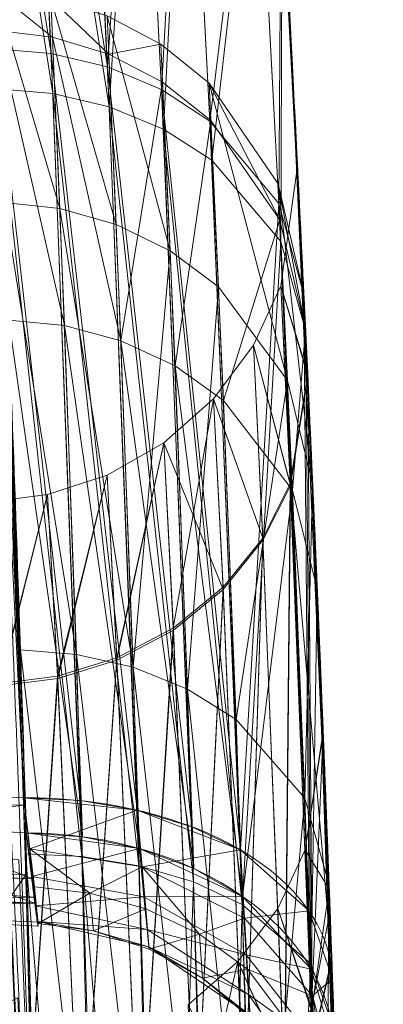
# Model space of a CAD drawing. Header units: millimetres. Extents: x -72 to 72, y -145 to 145.
# Tile 395 of 522: x 51.174 to 51.515, y 1.808 to 2.731. Entities that reach past the tile are written whole.
import ezdxf

# ---------------------------------------------------------------- set-up
doc = ezdxf.new("R2010")
doc.units = ezdxf.units.MM
doc.layers.add('1', color=7, linetype='CONTINUOUS')

msp = doc.modelspace()

# ---------------------------------------------------------------- linework, layer by layer
at = {"layer": '1', "color": 163, "linetype": 'Continuous', "lineweight": 13, "extrusion": (0, 0, -1)}
for centre, radius in [((0, 0, 144.00463), 61.01805), ((0, 0, 147), 60.91421), ((0, 0, 145), 60), ((0, 0, 146), 59.5), ((0, 0, 124.36979), 56.39529)]:
    msp.add_circle(centre, radius, dxfattribs=at)
at = {"layer": '1', "color": 163, "linetype": 'Continuous', "lineweight": 13}
for centre, radius in [((0, 0, -145), 60.44338), ((0, 0, -146.70711), 60.20711), ((0, 0, -146), 60)]:
    msp.add_circle(centre, radius, dxfattribs=at)
at = {"layer": '1', "color": 163, "linetype": 'Continuous', "lineweight": 13, "extrusion": (0.028455, -0.799301, 0.600257)}
msp.add_arc((51.2, -87.90377, -65.97193), 0.3, 360, 86.77502, dxfattribs=at)
at = {"layer": '1', "color": 163, "linetype": 'Continuous', "lineweight": 13, "extrusion": (0.024161, -0.704084, -0.709706)}
msp.add_arc((51.2, -76.79392, 77.36154), 0.3, 273.39583, 0, dxfattribs=at)
at = {"layer": '1', "color": 163, "linetype": 'Continuous', "lineweight": 13}
for points, knots in [([(56.00922, 7.43084, -40.1881), (56.48047, 3.87882, -40.18548), (56.60935, 0.33902, -40.18477), (56.21057, -6.71605, -40.18699), (55.67399, -10.26377, -40.18997), (53.94415, -17.17458, -40.19959), (52.76587, -20.50694, -40.20614), (49.79484, -26.93038, -40.22266), (47.97784, -30.0492, -40.23276), (43.84362, -35.81291, -40.25575), (41.52483, -38.47777, -40.26865), (36.38255, -43.37235, -40.29724), (33.54646, -45.60037, -40.31301), (27.59791, -49.42787, -40.34609), (24.45935, -51.05594, -40.36354), (18.00436, -53.66207, -40.39943), (14.72775, -54.64904, -40.41765), (11.44579, -55.32847, -40.4359)], [0, 0, 0, 0, 0.125756, 0.125756, 0.251512, 0.251512, 0.377268, 0.377268, 0.503024, 0.503024, 0.62878, 0.62878, 0.754536, 0.754536, 0.880292, 0.880292, 1, 1, 1, 1]), ([(55.79206, 7.39856, -43.18008), (55.79584, 7.37005, -43.18005), (55.81386, 7.23359, -43.17993), (55.84298, 7.00623, -43.17978), (55.87107, 6.77729, -43.17962), (55.89035, 6.6158, -43.17952), (55.90497, 6.49138, -43.17943), (55.96522, 5.96708, -43.17909), (56.10151, 4.62684, -43.17834), (56.21531, 2.92734, -43.1777), (56.27127, 1.24747, -43.17739), (56.28506, 0, -43.17731), (56.27138, -1.24747, -43.17739), (56.2155, -2.92735, -43.1777), (56.07312, -5.05173, -43.17849), (55.78084, -7.63296, -43.18013), (55.36252, -10.23835, -43.18246), (54.81387, -12.85931, -43.18553), (54.13089, -15.48664, -43.18934), (53.3108, -18.11042, -43.19392), (52.35217, -20.72058, -43.19927), (51.25411, -23.30652, -43.2054), (50.01645, -25.85722, -43.21232), (48.64006, -28.36137, -43.22), (47.12813, -30.80831, -43.22844), (45.4845, -33.18744, -43.23762), (43.71385, -35.4883, -43.24751), (41.82154, -37.70048, -43.25807), (39.81418, -39.81419, -43.26928), (37.78825, -41.73758, -43.28059), (36.31773, -43.00407, -43.2888), (34.81725, -44.23033, -43.29718), (33.18765, -45.48478, -43.30628), (30.80846, -47.12836, -43.31956), (28.36139, -48.6401, -43.33322), (25.85715, -50.01631, -43.3472), (23.30645, -51.25398, -43.36144), (20.72052, -52.35208, -43.37588), (18.11047, -53.31068, -43.39045), (15.48664, -54.13093, -43.4051), (13.32749, -54.69227, -43.41715), (12.04637, -54.9778, -43.4243), (11.63985, -55.0637, -43.42657)], [0, 0, 0, 0, 0.001087, 0.005202, 0.008675, 0.009832, 0.011376, 0.013433, 0.029895, 0.062819, 0.07928, 0.095742, 0.112204, 0.128666, 0.161589, 0.194512, 0.227436, 0.260359, 0.293283, 0.326206, 0.35913, 0.392053, 0.424977, 0.4579, 0.490824, 0.523747, 0.556671, 0.589594, 0.622518, 0.655441, 0.684249, 0.688365, 0.721288, 0.754212, 0.787135, 0.820059, 0.852982, 0.885906, 0.918829, 0.951753, 0.984676, 1, 1, 1, 1]), ([(51.17806, 2.00182, -109.66662), (51.1727, 2.13704, -109.76814), (51.16145, 2.39326, -109.99401), (51.14498, 2.71627, -110.38345), (51.13019, 2.97626, -110.82192), (51.11847, 3.16517, -111.29356), (51.11101, 3.27784, -111.78787), (51.1084, 3.31247, -112.29763), (51.11085, 3.26806, -112.80071), (51.11821, 3.14411, -113.29793), (51.12947, 2.94779, -113.76183), (51.14392, 2.67689, -114.19747), (51.15963, 2.34773, -114.5784), (51.17563, 1.95654, -114.90964), (51.18984, 1.52541, -115.17152), (51.20516, 0.89444, -115.43112), (51.21036, 0.39371, -115.5101), (51.21044, 0.05263, -115.51011)], [0, 0, 0, 0, 0.0625, 0.125, 0.1875, 0.25, 0.3125, 0.375, 0.4375, 0.5, 0.5625, 0.625, 0.6875, 0.75, 0.8125, 0.875, 1, 1, 1, 1]), ([(51.49997, 0.05293, -115.21029), (51.49982, 0.20634, -115.21029), (51.49809, 0.5133, -115.18637), (51.4895, 1.11169, -115.04075), (51.47054, 1.79638, -114.67773), (51.4415, 2.47538, -114.04158), (51.41797, 2.90953, -113.21585), (51.40869, 3.06462, -112.29546), (51.4181, 2.90675, -111.37788), (51.43597, 2.57822, -110.67578), (51.45389, 2.18661, -110.20071), (51.46302, 1.95509, -109.99792), (51.4674, 1.83221, -109.90618)], [0, 0, 0, 0, 0.0625, 0.125, 0.25, 0.375, 0.5, 0.625, 0.75, 0.875, 0.9375, 1, 1, 1, 1]), ([(51.21047, 0, -104.48989), (51.21047, 0.1359, -104.48989), (51.2095, 0.40768, -104.51002), (51.20404, 0.93961, -104.62898), (51.19129, 1.56083, -104.9222), (51.17257, 2.17118, -105.47546), (51.15836, 2.59759, -106.18071), (51.15064, 2.79789, -106.98026), (51.15081, 2.76171, -107.8038), (51.16276, 2.48471, -108.5799), (51.1745, 2.16037, -109.02311), (51.18035, 1.96895, -109.21608)], [0, 0, 0, 0, 0.0625, 0.125, 0.25, 0.375, 0.5, 0.625, 0.75, 0.875, 1, 1, 1, 1]), ([(51.4697, 1.76622, -109.00511), (51.46676, 1.85188, -108.91927), (51.46089, 2.01055, -108.73483), (51.45025, 2.26823, -108.32194), (51.44114, 2.46221, -107.74107), (51.43879, 2.50997, -107.00727), (51.4476, 2.32768, -106.29353), (51.46398, 1.94509, -105.66431), (51.48251, 1.3886, -105.18411), (51.49412, 0.83874, -104.91479), (51.49912, 0.36401, -104.80734), (51.5, 0.1213, -104.78971), (51.5, 0, -104.78971)], [0, 0, 0, 0, 0.0625, 0.125, 0.25, 0.375, 0.5, 0.625, 0.75, 0.875, 0.9375, 1, 1, 1, 1]), ([(51.21044, 0.05263, -114.48989), (51.21027, 0.19841, -114.48989), (51.20849, 0.48985, -114.46089), (51.19986, 1.05064, -114.2915), (51.18113, 1.6681, -113.87865), (51.16121, 2.08052, -113.26105), (51.15015, 2.25012, -112.70043), (51.14449, 2.29339, -112.26321), (51.14639, 2.24986, -111.82597), (51.15701, 2.08059, -111.26527), (51.17734, 1.66811, -110.6475), (51.19822, 1.0505, -110.23502), (51.20816, 0.48987, -110.06532), (51.21027, 0.19839, -110.03643), (51.21044, 0.05263, -110.03643)], [0, 0, 0, 0, 0.0625, 0.125, 0.25, 0.375, 0.4375, 0.5, 0.5625, 0.625, 0.75, 0.875, 0.9375, 1, 1, 1, 1]), ([(50.74165, 2.02369, -109.66405), (50.82474, 2.01954, -109.66454), (50.90784, 2.01538, -109.66503), (51.05331, 2.00808, -109.66588), (51.11568, 2.00495, -109.66625), (51.17806, 2.00182, -109.66662)], [0, 0, 0, 0, 0.571208, 0.571208, 1, 1, 1, 1]), ([(51.18035, 1.96895, -109.21608), (51.11721, 1.97212, -109.21602), (51.05407, 1.97529, -109.21595), (50.90783, 1.98261, -109.2158), (50.82474, 1.98676, -109.21571), (50.74165, 1.99091, -109.21562)], [0, 0, 0, 0, 0.43178, 0.43178, 1, 1, 1, 1])]:
    msp.add_open_spline(points, degree=3, knots=knots, dxfattribs=at)
for points in [[(51.49997, 0.05293, -109.73661), (51.4998, 0.21881, -109.73661), (51.4978, 0.55055, -109.76878), (51.49044, 1.02953, -109.91178), (51.47954, 1.47093, -110.14635), (51.46682, 1.85877, -110.46191), (51.4542, 2.17727, -110.84709), (51.44361, 2.41377, -111.28752), (51.43632, 2.56089, -111.76527), (51.43366, 2.61096, -112.26291), (51.43633, 2.56076, -112.7605), (51.44362, 2.41347, -113.23821), (51.45421, 2.17696, -113.6787), (51.46682, 1.85887, -114.06425), (51.47954, 1.47097, -114.37964), (51.49044, 1.02932, -114.61385), (51.4978, 0.55053, -114.75732), (51.4998, 0.21881, -114.78971), (51.49997, 0.05293, -114.78971)], [(51.5, 0, -105.21029), (51.5, 0.13406, -105.21029), (51.49891, 0.40173, -105.23959), (51.49446, 0.78604, -105.36441), (51.48777, 1.13859, -105.56064), (51.47986, 1.44931, -105.81794), (51.47179, 1.70949, -106.12661), (51.46476, 1.90826, -106.4788), (51.4598, 2.03515, -106.86162), (51.45792, 2.07975, -107.26348), (51.4598, 2.03508, -107.66535), (51.46476, 1.90834, -108.04824), (51.47178, 1.70976, -108.40051), (51.47985, 1.44968, -108.70927), (51.48776, 1.13888, -108.96649), (51.49446, 0.78617, -109.16246), (51.49891, 0.40174, -109.2869), (51.5, 0.13406, -109.31602), (51.5, 0, -109.31602)], [(51.18035, 1.96895, -109.21608), (51.18223, 1.95392, -109.23117), (51.18542, 1.92707, -109.2646), (51.18881, 1.89817, -109.32215), (51.19103, 1.88228, -109.38463), (51.19174, 1.87997, -109.44909), (51.19044, 1.89164, -109.51252), (51.18763, 1.91644, -109.57201), (51.18367, 1.95338, -109.62472), (51.18011, 1.98477, -109.65388), (51.17806, 2.00182, -109.66662)], [(51.4697, 1.76622, -109.00511), (51.47842, 1.51218, -109.25968), (51.47765, 1.5441, -109.69107), (51.4674, 1.83221, -109.90618)]]:
    msp.add_open_spline(points, degree=3, dxfattribs=at)
for points in [[(46.68945, 40.98786, -163), (51.26524, 40.01524, -163), (52.44119, -40.07687, -163), (47.7888, -40.56586, -163)], [(62.2694, -48.92623, -163), (51.26524, 40.01524, -163), (55.84103, 40.98786, -163), (62.3, 0, -163)], [(51.26524, 40.01524, -163), (60.36668, -44.65266, -163), (56.89024, -41.52245, -163)], [(51.26524, 40.01524, -163), (62.2694, -48.92623, -163), (60.36668, -44.65266, -163)], [(56.89024, -41.52245, -163), (52.44119, -40.07687, -163), (51.26524, 40.01524, -163)], [(51.48215, 16.72756, -123.88345), (54.13154, 0, -123.88345), (56.39528, 0, -124.36979), (53.63511, 17.4271, -124.36979)], [(49.66464, 16.13702, -122.57616), (52.2205, 0, -122.57616), (54.13154, 0, -123.88345), (51.48215, 16.72756, -123.88345)], [(48.45325, 15.74341, -120.64259), (50.94676, 0, -120.64259), (52.2205, 0, -122.57616), (49.66464, 16.13702, -122.57616)], [(52.04822, -1.48172, 44.46552), (46.92979, 5.95195, 50.24256), (45.53447, 0.23678, 51.87713)], [(46.92979, 5.95195, 50.24256), (52.04822, -1.48172, 44.46552), (53.18537, 3.53084, 40.75079)], [(51.04677, 3.62326, -67.73045), (52.64977, 3.73704, -59.54446), (51.26809, -12.55248, -59.54858)], [(55.23332, -10.80572, -43.18319), (51.26809, -12.55248, -59.54858), (52.64977, 3.73704, -59.54446)], [(51.26809, -12.55248, -59.54858), (49.70706, -12.17029, -67.7325), (51.04677, 3.62326, -67.73045)], [(51.13022, 3.1517, -111.29619), (51.15143, 2.70386, -110.3924), (51.2036, 2.69949, -110.39738)], [(51.2036, 2.69949, -110.39738), (51.18199, 3.1459, -111.29891), (51.13022, 3.1517, -111.29619)], [(51.18199, 3.1459, -111.29891), (51.2036, 2.69949, -110.39738), (51.2565, 2.68686, -110.40818)], [(51.2565, 2.68686, -110.40818), (51.23445, 3.13063, -111.30459), (51.18199, 3.1459, -111.29891)], [(51.13123, 3.1318, -113.29176), (51.18302, 3.12606, -113.28888), (51.20526, 2.6619, -114.18147)], [(51.20526, 2.6619, -114.18147), (51.15306, 2.66617, -114.18654), (51.13123, 3.1318, -113.29176)], [(51.28475, 3.10542, -111.31334), (51.23445, 3.13063, -111.30459), (51.2565, 2.68686, -110.40818)], [(51.18302, 3.12606, -113.28888), (51.2355, 3.11092, -113.28284), (51.25819, 2.64948, -114.17039)], [(51.25819, 2.64948, -114.17039), (51.20526, 2.6619, -114.18147), (51.18302, 3.12606, -113.28888)], [(51.25819, 2.64948, -114.17039), (51.2355, 3.11092, -113.28284), (51.28582, 3.08588, -113.27355)], [(51.2565, 2.68686, -110.40818), (51.30719, 2.66552, -110.42501), (51.28475, 3.10542, -111.31334)], [(51.32988, 3.07086, -111.32491), (51.28475, 3.10542, -111.31334), (51.30719, 2.66552, -110.42501)], [(51.28582, 3.08588, -113.27355), (51.30891, 2.62846, -114.15309), (51.25819, 2.64948, -114.17039)], [(51.30891, 2.62846, -114.15309), (51.28582, 3.08588, -113.27355), (51.33096, 3.05153, -113.26125)], [(51.30719, 2.66552, -110.42501), (51.35255, 2.63595, -110.44744), (51.32988, 3.07086, -111.32491)], [(51.39475, 2.98119, -111.35401), (51.32988, 3.07086, -111.32491), (51.35255, 2.63595, -110.44744)], [(51.33096, 3.05153, -113.26125), (51.35429, 2.59932, -114.13004), (51.30891, 2.62846, -114.15309)], [(51.35429, 2.59932, -114.13004), (51.33096, 3.05153, -113.26125), (51.39581, 2.96241, -113.23028)], [(51.41189, 3.01125, -112.23245), (51.42784, 2.72532, -111.01758), (51.44404, 2.40006, -111.29647)], [(51.4219, 2.8352, -113.27779), (51.41189, 3.01125, -112.23245), (51.43465, 2.59349, -112.26451)], [(51.44404, 2.40006, -111.29647), (51.43465, 2.59349, -112.26451), (51.41189, 3.01125, -112.23245)], [(51.35255, 2.63595, -110.44744), (51.41719, 2.55871, -110.50406), (51.39475, 2.98119, -111.35401)], [(51.41928, 2.88222, -111.38531), (51.39475, 2.98119, -111.35401), (51.41719, 2.55871, -110.50406)], [(51.39581, 2.96241, -113.23028), (51.41891, 2.52314, -114.07179), (51.35429, 2.59932, -114.13004)], [(51.41891, 2.52314, -114.07179), (51.39581, 2.96241, -113.23028), (51.4203, 2.86404, -113.19698)], [(51.41719, 2.55871, -110.50406), (51.44062, 2.47324, -110.56496), (51.41928, 2.88222, -111.38531)], [(51.4203, 2.86404, -113.19698), (51.44225, 2.43885, -114.00913), (51.41891, 2.52314, -114.07179)], [(51.45152, 2.23401, -114.2449), (51.4219, 2.8352, -113.27779), (51.44416, 2.3976, -113.2338)], [(51.43465, 2.59349, -112.26451), (51.44416, 2.3976, -113.2338), (51.4219, 2.8352, -113.27779)], [(51.15148, 2.75736, -106.98417), (51.20342, 2.75102, -106.98508), (51.2049, 2.71474, -107.79507)], [(51.15148, 2.75736, -106.98417), (51.15956, 2.55959, -106.19689), (51.21168, 2.55401, -106.20019)], [(51.21168, 2.55401, -106.20019), (51.20342, 2.75102, -106.98508), (51.15148, 2.75736, -106.98417)], [(51.2049, 2.71474, -107.79507), (51.15293, 2.72092, -107.79677), (51.15148, 2.75736, -106.98417)], [(51.20342, 2.75102, -106.98508), (51.25607, 2.73476, -106.98699), (51.25759, 2.69874, -107.79145)], [(51.20342, 2.75102, -106.98508), (51.21168, 2.55401, -106.20019), (51.26453, 2.53912, -106.20737)], [(51.26453, 2.53912, -106.20737), (51.25607, 2.73476, -106.98699), (51.20342, 2.75102, -106.98508)], [(51.25759, 2.69874, -107.79145), (51.2049, 2.71474, -107.79507), (51.20342, 2.75102, -106.98508)], [(51.25759, 2.69874, -107.79145), (51.25607, 2.73476, -106.98699), (51.30655, 2.70807, -106.98994)], [(51.25607, 2.73476, -106.98699), (51.26453, 2.53912, -106.20737), (51.31518, 2.51446, -106.21858)], [(51.31518, 2.51446, -106.21858), (51.30655, 2.70807, -106.98994), (51.25607, 2.73476, -106.98699)], [(51.42784, 2.72532, -111.01758), (51.45608, 2.12638, -110.15757), (51.46684, 1.84781, -110.47491)], [(51.46684, 1.84781, -110.47491), (51.44404, 2.40006, -111.29647), (51.42784, 2.72532, -111.01758)], [(51.15293, 2.72092, -107.79677), (51.2049, 2.71474, -107.79507), (51.21614, 2.44433, -108.5572)], [(51.21614, 2.44433, -108.5572), (51.1639, 2.44953, -108.56119), (51.15293, 2.72092, -107.79677)], [(51.2049, 2.71474, -107.79507), (51.25759, 2.69874, -107.79145), (51.26909, 2.43019, -108.54848)], [(51.26909, 2.43019, -108.54848), (51.21614, 2.44433, -108.5572), (51.2049, 2.71474, -107.79507)], [(51.3081, 2.67243, -107.78581), (51.25759, 2.69874, -107.79145), (51.30655, 2.70807, -106.98994)], [(51.30655, 2.70807, -106.98994), (51.35178, 2.6716, -106.99386), (51.35335, 2.63644, -107.77833), (51.3081, 2.67243, -107.78581)], [(51.31518, 2.51446, -106.21858), (51.36052, 2.48059, -106.23354), (51.35178, 2.6716, -106.99386), (51.30655, 2.70807, -106.98994)], [(51.15143, 2.70386, -110.3924), (51.17806, 2.00182, -109.66662), (51.23076, 1.99908, -109.67276)], [(51.23076, 1.99908, -109.67276), (51.2036, 2.69949, -110.39738), (51.15143, 2.70386, -110.3924)], [(51.2036, 2.69949, -110.39738), (51.23076, 1.99908, -109.67276), (51.28422, 1.99016, -109.68717)], [(51.28422, 1.99016, -109.68717), (51.2565, 2.68686, -110.40818), (51.2036, 2.69949, -110.39738)], [(51.26909, 2.43019, -108.54848), (51.25759, 2.69874, -107.79145), (51.3081, 2.67243, -107.78581)], [(51.2565, 2.68686, -110.40818), (51.28422, 1.99016, -109.68717), (51.3354, 1.97466, -109.71024)], [(51.3354, 1.97466, -109.71024), (51.30719, 2.66552, -110.42501), (51.2565, 2.68686, -110.40818)], [(51.3081, 2.67243, -107.78581), (51.31983, 2.40664, -108.53485), (51.26909, 2.43019, -108.54848)], [(51.31983, 2.40664, -108.53485), (51.3081, 2.67243, -107.78581), (51.35335, 2.63644, -107.77833)], [(51.35178, 2.6716, -106.99386), (51.41657, 2.57733, -107.00371), (51.41812, 2.54331, -107.75944)], [(51.35178, 2.6716, -106.99386), (51.36052, 2.48059, -106.23354), (51.42521, 2.39277, -106.27133)], [(51.42521, 2.39277, -106.27133), (51.41657, 2.57733, -107.00371), (51.35178, 2.6716, -106.99386)], [(51.41812, 2.54331, -107.75944), (51.35335, 2.63644, -107.77833), (51.35178, 2.6716, -106.99386)], [(51.15306, 2.66617, -114.18654), (51.20526, 2.6619, -114.18147), (51.23247, 1.94665, -114.89214)], [(51.23247, 1.94665, -114.89214), (51.17973, 1.94928, -114.89833), (51.15306, 2.66617, -114.18654)], [(51.20526, 2.6619, -114.18147), (51.25819, 2.64948, -114.17039), (51.28597, 1.93799, -114.87754)], [(51.28597, 1.93799, -114.87754), (51.23247, 1.94665, -114.89214), (51.20526, 2.6619, -114.18147)], [(51.30719, 2.66552, -110.42501), (51.3354, 1.97466, -109.71024), (51.38107, 1.95292, -109.74135)], [(51.38107, 1.95292, -109.74135), (51.35255, 2.63595, -110.44744), (51.30719, 2.66552, -110.42501)], [(51.25819, 2.64948, -114.17039), (51.30891, 2.62846, -114.15309), (51.33718, 1.92292, -114.85415)], [(51.33718, 1.92292, -114.85415), (51.28597, 1.93799, -114.87754), (51.25819, 2.64948, -114.17039)], [(51.35335, 2.63644, -107.77833), (51.36523, 2.37423, -108.51665), (51.31983, 2.40664, -108.53485)], [(51.41719, 2.55871, -110.50406), (51.35255, 2.63595, -110.44744), (51.38107, 1.95292, -109.74135)], [(51.36523, 2.37423, -108.51665), (51.35335, 2.63644, -107.77833), (51.41812, 2.54331, -107.75944)], [(51.30891, 2.62846, -114.15309), (51.35429, 2.59932, -114.13004), (51.38286, 1.90176, -114.82257)], [(51.38286, 1.90176, -114.82257), (51.33718, 1.92292, -114.85415), (51.30891, 2.62846, -114.15309)], [(51.38286, 1.90176, -114.82257), (51.35429, 2.59932, -114.13004), (51.41891, 2.52314, -114.07179)], [(51.44439, 2.39765, -113.22917), (51.43464, 2.5938, -112.26479), (51.41884, 2.48149, -112.26472)], [(51.41884, 2.48149, -112.26472), (51.43464, 2.5938, -112.26479), (51.44431, 2.39941, -111.30063)], [(51.41657, 2.57733, -107.00371), (51.44066, 2.47371, -107.01431), (51.44212, 2.44092, -107.73912)], [(51.41657, 2.57733, -107.00371), (51.42521, 2.39277, -106.27133), (51.44879, 2.29614, -106.31202)], [(51.44879, 2.29614, -106.31202), (51.44066, 2.47371, -107.01431), (51.41657, 2.57733, -107.00371)], [(51.44212, 2.44092, -107.73912), (51.41812, 2.54331, -107.75944), (51.41657, 2.57733, -107.00371)], [(51.15956, 2.55959, -106.19689), (51.17489, 2.14039, -105.50203), (51.22738, 2.13619, -105.50716)], [(51.22738, 2.13619, -105.50716), (51.21168, 2.55401, -106.20019), (51.15956, 2.55959, -106.19689)], [(51.38107, 1.95292, -109.74135), (51.44541, 1.89567, -109.82063), (51.41719, 2.55871, -110.50406)], [(51.44062, 2.47324, -110.56496), (51.41719, 2.55871, -110.50406), (51.44541, 1.89567, -109.82063)], [(51.21168, 2.55401, -106.20019), (51.22738, 2.13619, -105.50716), (51.28061, 2.12407, -105.51879)], [(51.28061, 2.12407, -105.51879), (51.26453, 2.53912, -106.20737), (51.21168, 2.55401, -106.20019)], [(51.31518, 2.51446, -106.21858), (51.26453, 2.53912, -106.20737), (51.28061, 2.12407, -105.51879)], [(51.41812, 2.54331, -107.75944), (51.42986, 2.29003, -108.47066), (51.36523, 2.37423, -108.51665)], [(51.42986, 2.29003, -108.47066), (51.41812, 2.54331, -107.75944), (51.44212, 2.44092, -107.73912)], [(51.41891, 2.52314, -114.07179), (51.44719, 1.84604, -114.74207), (51.38286, 1.90176, -114.82257)], [(51.44719, 1.84604, -114.74207), (51.41891, 2.52314, -114.07179), (51.44225, 2.43885, -114.00913)], [(51.28061, 2.12407, -105.51879), (51.33159, 2.10361, -105.53718), (51.31518, 2.51446, -106.21858)], [(51.36052, 2.48059, -106.23354), (51.31518, 2.51446, -106.21858), (51.33159, 2.10361, -105.53718)], [(50.73468, 2.00556, -105.35737), (51.17774, 1.99499, -105.36752), (51.16225, 2.47655, -106.07477)], [(51.33159, 2.10361, -105.53718), (51.37713, 2.07526, -105.56187), (51.36052, 2.48059, -106.23354)], [(51.42521, 2.39277, -106.27133), (51.36052, 2.48059, -106.23354), (51.37713, 2.07526, -105.56187)], [(51.42791, 2.29434, -113.1871), (51.41884, 2.48149, -112.26472), (51.39323, 2.42596, -112.26469)], [(51.39323, 2.42596, -112.26469), (51.41884, 2.48149, -112.26472), (51.42783, 2.29622, -111.34274)], [(51.44431, 2.39941, -111.30063), (51.42783, 2.29622, -111.34274), (51.41884, 2.48149, -112.26472)], [(51.41884, 2.48149, -112.26472), (51.42791, 2.29434, -113.1871), (51.44439, 2.39765, -113.22917)], [(51.44019, 2.4814, -107.25557), (51.45861, 2.0643, -107.25213), (51.46435, 1.91605, -107.99672)], [(51.46435, 1.91605, -107.99672), (51.44878, 2.29629, -108.19889), (51.44019, 2.4814, -107.25557)], [(51.45861, 2.0643, -107.25213), (51.44019, 2.4814, -107.25557), (51.44866, 2.29906, -106.31956)], [(51.44541, 1.89567, -109.82063), (51.4674, 1.83221, -109.90618), (51.44062, 2.47324, -110.56496)], [(51.1639, 2.44953, -108.56119), (51.21614, 2.44433, -108.5572), (51.23297, 1.96521, -109.21058)], [(51.23297, 1.96521, -109.21058), (51.18035, 1.96895, -109.21609), (51.1639, 2.44953, -108.56119)], [(51.16359, 2.44271, -108.51859), (51.18035, 1.96895, -109.21609), (50.961, 1.97995, -109.21586)], [(51.21614, 2.44433, -108.5572), (51.26909, 2.43019, -108.54848), (51.28635, 1.95417, -109.19781)], [(51.28635, 1.95417, -109.19781), (51.23297, 1.96521, -109.21058), (51.21614, 2.44433, -108.5572)], [(51.44212, 2.44092, -107.73912), (51.45316, 2.19735, -108.42115), (51.42986, 2.29003, -108.47066)], [(51.44225, 2.43885, -114.00913), (51.46908, 1.78424, -114.6552), (51.44719, 1.84604, -114.74207)], [(51.26909, 2.43019, -108.54848), (51.31983, 2.40664, -108.53485), (51.33745, 1.93541, -109.17746)], [(51.33745, 1.93541, -109.17746), (51.28635, 1.95417, -109.19781), (51.26909, 2.43019, -108.54848)], [(51.356, 2.37579, -112.26466), (51.39323, 2.42596, -112.26469), (51.40207, 2.24518, -111.36328)], [(51.39323, 2.42596, -112.26469), (51.356, 2.37579, -112.26466), (51.36489, 2.19702, -113.14823), (51.40214, 2.24325, -113.16658)], [(51.42783, 2.29622, -111.34274), (51.40207, 2.24518, -111.36328), (51.39323, 2.42596, -112.26469)], [(51.39323, 2.42596, -112.26469), (51.40214, 2.24325, -113.16658), (51.42791, 2.29434, -113.1871)], [(51.31983, 2.40664, -108.53485), (51.36523, 2.37423, -108.51665), (51.38307, 1.90936, -109.15006)], [(51.38307, 1.90936, -109.15006), (51.33745, 1.93541, -109.17746), (51.31983, 2.40664, -108.53485)], [(51.44869, 1.77273, -110.55579), (51.42783, 2.29622, -111.34274), (51.44431, 2.39941, -111.30063)], [(51.44431, 2.39941, -111.30063), (51.46672, 1.85115, -110.47816), (51.44869, 1.77273, -110.55579)], [(51.37713, 2.07526, -105.56187), (51.44161, 2.00131, -105.6245), (51.42521, 2.39277, -106.27133)], [(51.44879, 2.29614, -106.31202), (51.42521, 2.39277, -106.27133), (51.44161, 2.00131, -105.6245)], [(51.4668, 1.84903, -114.05026), (51.44439, 2.39765, -113.22917), (51.42791, 2.29434, -113.1871)], [(51.44416, 2.3976, -113.2338), (51.46692, 1.8455, -114.05358), (51.45152, 2.23401, -114.2449)], [(51.36489, 2.19702, -113.14823), (51.356, 2.37579, -112.26466), (51.30919, 2.33443, -112.26463)], [(51.31813, 2.16083, -111.39658), (51.30919, 2.33443, -112.26463), (51.356, 2.37579, -112.26466)], [(51.356, 2.37579, -112.26466), (51.36482, 2.19901, -111.38165), (51.31813, 2.16083, -111.39658)], [(51.40207, 2.24518, -111.36328), (51.36482, 2.19901, -111.38165), (51.356, 2.37579, -112.26466)], [(51.38307, 1.90936, -109.15006), (51.36523, 2.37423, -108.51665), (51.42986, 2.29003, -108.47066)], [(51.30919, 2.33443, -112.26463), (51.25605, 2.30418, -112.26461), (51.26527, 2.13072, -113.12265)], [(51.2652, 2.13278, -111.40726), (51.25605, 2.30418, -112.26461), (51.30919, 2.33443, -112.26463)], [(51.30919, 2.33443, -112.26463), (51.31813, 2.16083, -111.39658), (51.2652, 2.13278, -111.40726)], [(51.26527, 2.13072, -113.12265), (51.31821, 2.1588, -113.13331), (51.30919, 2.33443, -112.26463)], [(51.30919, 2.33443, -112.26463), (51.31821, 2.1588, -113.13331), (51.36489, 2.19702, -113.14823)], [(51.25605, 2.30418, -112.26461), (51.20032, 2.28588, -112.2646), (51.20979, 2.11354, -113.1165)], [(51.20971, 2.11562, -111.41342), (51.20032, 2.28588, -112.2646), (51.25605, 2.30418, -112.26461)], [(51.25605, 2.30418, -112.26461), (51.2652, 2.13278, -111.40726), (51.20971, 2.11562, -111.41342)], [(51.20979, 2.11354, -113.1165), (51.26527, 2.13072, -113.12265), (51.25605, 2.30418, -112.26461)], [(51.44866, 2.29906, -106.31956), (51.46509, 1.89578, -106.48318), (51.45861, 2.0643, -107.25213)], [(51.44866, 2.29906, -106.31956), (51.47011, 1.7544, -105.51668), (51.47916, 1.46477, -105.85104)], [(51.47916, 1.46477, -105.85104), (51.46509, 1.89578, -106.48318), (51.44866, 2.29906, -106.31956)], [(51.42986, 2.29003, -108.47066), (51.44747, 1.84128, -109.08033), (51.38307, 1.90936, -109.15006)], [(51.42255, 1.73393, -110.59357), (51.40207, 2.24518, -111.36328), (51.42783, 2.29622, -111.34274)], [(51.42791, 2.29434, -113.1871), (51.40214, 2.24325, -113.16658), (51.42263, 1.73195, -113.93472)], [(51.42783, 2.29622, -111.34274), (51.44869, 1.77273, -110.55579), (51.42255, 1.73393, -110.59357)], [(51.42263, 1.73195, -113.93472), (51.44876, 1.7707, -113.97255), (51.42791, 2.29434, -113.1871)], [(51.42791, 2.29434, -113.1871), (51.44876, 1.7707, -113.97255), (51.4668, 1.84903, -114.05026)], [(51.44747, 1.84128, -109.08033), (51.42986, 2.29003, -108.47066), (51.45316, 2.19735, -108.42115)], [(51.44161, 2.00131, -105.6245), (51.46421, 1.9198, -105.69201), (51.44879, 2.29614, -106.31202)], [(51.46971, 1.76622, -109.00511), (51.44878, 2.29629, -108.19889), (51.46435, 1.91605, -107.99672)], [(51.20032, 2.28588, -112.2646), (51.14549, 2.27887, -112.2646), (51.15518, 2.1067, -113.11456)], [(51.15511, 2.10878, -111.41536), (51.14549, 2.27887, -112.2646), (51.20032, 2.28588, -112.2646)], [(51.20032, 2.28588, -112.2646), (51.20971, 2.11562, -111.41342), (51.15511, 2.10878, -111.41536)], [(51.15518, 2.1067, -113.11456), (51.20979, 2.11354, -113.1165), (51.20032, 2.28588, -112.2646)], [(50.95985, 2.01277, -109.66533), (51.17806, 2.00182, -109.66662), (51.16502, 2.27189, -109.97276)], [(51.38528, 1.69874, -110.62735), (51.36482, 2.19901, -111.38165), (51.40207, 2.24518, -111.36328)], [(51.40214, 2.24325, -113.16658), (51.36489, 2.19702, -113.14823), (51.38535, 1.6968, -113.9009)], [(51.40207, 2.24518, -111.36328), (51.42255, 1.73393, -110.59357), (51.38528, 1.69874, -110.62735)], [(51.38535, 1.6968, -113.9009), (51.42263, 1.73195, -113.93472), (51.40214, 2.24325, -113.16658)], [(51.48634, 1.18626, -114.97757), (51.45152, 2.23401, -114.2449), (51.46692, 1.8455, -114.05358)], [(51.33886, 1.66948, -110.65489), (51.31813, 2.16083, -111.39658), (51.36482, 2.19901, -111.38165)], [(51.36489, 2.19702, -113.14823), (51.31821, 2.1588, -113.13331), (51.33893, 1.66758, -113.87333)], [(51.36482, 2.19901, -111.38165), (51.38528, 1.69874, -110.62735), (51.33886, 1.66948, -110.65489)], [(51.33893, 1.66758, -113.87333), (51.38535, 1.6968, -113.9009), (51.36489, 2.19702, -113.14823)], [(51.45316, 2.19735, -108.42115), (51.46971, 1.76622, -109.00511), (51.44747, 1.84128, -109.08033)], [(51.2864, 1.64776, -110.67469), (51.2652, 2.13278, -111.40726), (51.31813, 2.16083, -111.39658)], [(51.31813, 2.16083, -111.39658), (51.33886, 1.66948, -110.65489), (51.2864, 1.64776, -110.67469)], [(51.31821, 2.1588, -113.13331), (51.26527, 2.13072, -113.12265), (51.28647, 1.64588, -113.85351)], [(51.28647, 1.64588, -113.85351), (51.33893, 1.66758, -113.87333), (51.31821, 2.1588, -113.13331)], [(51.17489, 2.14039, -105.50203), (51.1921, 1.5376, -104.9554), (51.24501, 1.53493, -104.96154)], [(51.24501, 1.53493, -104.96154), (51.22738, 2.13619, -105.50716), (51.17489, 2.14039, -105.50203)], [(51.23147, 1.63417, -110.68629), (51.20971, 2.11562, -111.41342), (51.2652, 2.13278, -111.40726)], [(51.22738, 2.13619, -105.50716), (51.24501, 1.53493, -104.96154), (51.29868, 1.5265, -104.97637)], [(51.29868, 1.5265, -104.97637), (51.28061, 2.12407, -105.51879), (51.22738, 2.13619, -105.50716)], [(51.2652, 2.13278, -111.40726), (51.2864, 1.64776, -110.67469), (51.23147, 1.63417, -110.68629)], [(51.26527, 2.13072, -113.12265), (51.20979, 2.11354, -113.1165), (51.23154, 1.6323, -113.8419)], [(51.23154, 1.6323, -113.8419), (51.28647, 1.64588, -113.85351), (51.26527, 2.13072, -113.12265)], [(51.28061, 2.12407, -105.51879), (51.29868, 1.5265, -104.97637), (51.35005, 1.51196, -105.0003)], [(51.35005, 1.51196, -105.0003), (51.33159, 2.10361, -105.53718), (51.28061, 2.12407, -105.51879)], [(51.46684, 1.84781, -110.47491), (51.45608, 2.12638, -110.15757), (51.4674, 1.83221, -109.90618)], [(51.17738, 1.62835, -110.69015), (51.15511, 2.10878, -111.41536), (51.20971, 2.11562, -111.41342)], [(51.20979, 2.11354, -113.1165), (51.15518, 2.1067, -113.11456), (51.17746, 1.62649, -113.83802)], [(51.20971, 2.11562, -111.41342), (51.23147, 1.63417, -110.68629), (51.17738, 1.62835, -110.69015)], [(51.17746, 1.62649, -113.83802), (51.23154, 1.6323, -113.8419), (51.20979, 2.11354, -113.1165)], [(51.33159, 2.10361, -105.53718), (51.35005, 1.51196, -105.0003), (51.39583, 1.49162, -105.0327)], [(51.39583, 1.49162, -105.0327), (51.37713, 2.07526, -105.56187), (51.33159, 2.10361, -105.53718)], [(51.44161, 2.00131, -105.6245), (51.37713, 2.07526, -105.56187), (51.39583, 1.49162, -105.0327)], [(51.44187, 1.953, -107.26493), (51.45871, 2.06182, -107.26456), (51.45861, 2.0643, -107.25213)], [(51.44757, 1.80457, -106.52395), (51.44187, 1.953, -107.26493), (51.45861, 2.0643, -107.25213)], [(51.46435, 1.91605, -107.99672), (51.45871, 2.06182, -107.26456), (51.44187, 1.953, -107.26493)], [(51.45861, 2.0643, -107.25213), (51.46509, 1.89578, -106.48318), (51.44757, 1.80457, -106.52395)], [(50.95985, 2.01277, -109.66533), (50.73788, 1.94554, -109.5727), (51.18661, 1.92567, -109.57242)], [(51.18661, 1.92567, -109.57242), (51.17806, 2.00182, -109.66662), (50.95985, 2.01277, -109.66533)], [(51.17774, 1.99499, -105.36752), (50.73468, 2.00556, -105.35737), (50.73797, 1.93759, -105.25777)], [(50.73797, 1.93759, -105.25777), (51.17984, 1.92966, -105.27157), (51.17774, 1.99499, -105.36752)], [(51.28422, 1.99016, -109.68717), (51.17806, 2.00182, -109.66662), (51.18378, 1.95391, -109.62162)], [(51.39583, 1.49162, -105.0327), (51.46007, 1.43826, -105.11549), (51.44161, 2.00131, -105.6245)], [(51.46421, 1.9198, -105.69201), (51.44161, 2.00131, -105.6245), (51.46007, 1.43826, -105.11549)], [(51.18378, 1.95391, -109.62162), (51.28902, 1.93719, -109.63879), (51.28422, 1.99016, -109.68717)], [(51.38107, 1.95292, -109.74135), (51.28422, 1.99016, -109.68717), (51.28902, 1.93719, -109.63879)], [(51.1883, 1.9029, -109.31637), (50.73788, 1.92688, -109.31737), (50.961, 1.97995, -109.21586)], [(50.961, 1.97995, -109.21586), (51.18035, 1.96895, -109.21609), (51.1883, 1.9029, -109.31637)], [(51.1855, 1.92805, -109.26758), (51.18035, 1.96895, -109.21609), (51.28635, 1.95417, -109.19781)], [(50.74412, 1.95353, -114.8328), (51.17343, 1.94348, -114.82875), (51.18684, 1.60536, -115.11473)], [(51.18684, 1.60536, -115.11473), (50.76987, 1.34483, -115.25802), (50.74412, 1.95353, -114.8328)], [(51.17973, 1.94928, -114.89833), (51.23247, 1.94665, -114.89214), (51.2545, 1.04805, -115.3457)], [(51.2545, 1.04805, -115.3457), (51.20132, 1.04911, -115.3523), (51.17973, 1.94928, -114.89833)], [(51.18378, 1.95391, -109.62162), (51.18795, 1.91817, -109.56878), (51.23994, 1.91241, -109.57274)], [(51.23994, 1.91241, -109.57274), (51.28902, 1.93719, -109.63879), (51.18378, 1.95391, -109.62162)], [(51.28635, 1.95417, -109.19781), (51.29062, 1.90881, -109.25345), (51.1855, 1.92805, -109.26758)], [(51.29062, 1.90881, -109.25345), (51.28635, 1.95417, -109.19781), (51.38307, 1.90936, -109.15006)], [(51.28902, 1.93719, -109.63879), (51.38483, 1.88883, -109.68286), (51.38107, 1.95292, -109.74135)], [(51.44541, 1.89567, -109.82063), (51.38107, 1.95292, -109.74135), (51.38483, 1.88883, -109.68286)], [(51.44764, 1.80232, -108.00637), (51.44187, 1.953, -107.26493), (51.41604, 1.89804, -107.26488)], [(51.41604, 1.89804, -107.26488), (51.44187, 1.953, -107.26493), (51.44757, 1.80457, -106.52395)], [(51.44187, 1.953, -107.26493), (51.44764, 1.80232, -108.00637), (51.46435, 1.91605, -107.99672)], [(51.18852, 1.90866, -109.55136), (50.7377, 1.94175, -109.56826), (50.7363, 1.90635, -109.44722)], [(51.18661, 1.92567, -109.57242), (50.73788, 1.94554, -109.5727), (50.7377, 1.94175, -109.56826)], [(51.18852, 1.90866, -109.55136), (51.18661, 1.92567, -109.57242), (50.7377, 1.94175, -109.56826)], [(51.23247, 1.94665, -114.89214), (51.28597, 1.93799, -114.87754), (51.30846, 1.04375, -115.32906)], [(51.30846, 1.04375, -115.32906), (51.2545, 1.04805, -115.3457), (51.23247, 1.94665, -114.89214)], [(51.30846, 1.04375, -115.32906), (51.28597, 1.93799, -114.87754), (51.33718, 1.92292, -114.85415)], [(51.17984, 1.92966, -105.27157), (50.73797, 1.93759, -105.25777), (50.75991, 1.32913, -104.85319)], [(50.75991, 1.32913, -104.85319), (51.19479, 1.32181, -104.86635), (51.17984, 1.92966, -105.27157)], [(51.23994, 1.91241, -109.57274), (51.29251, 1.89777, -109.58149), (51.28902, 1.93719, -109.63879)], [(51.28902, 1.93719, -109.63879), (51.29251, 1.89777, -109.58149), (51.34276, 1.87384, -109.59524)], [(51.34276, 1.87384, -109.59524), (51.38483, 1.88883, -109.68286), (51.28902, 1.93719, -109.63879)], [(50.7363, 1.90635, -109.44722), (50.7377, 1.92377, -109.32231), (51.18833, 1.90269, -109.31751)], [(50.7377, 1.92377, -109.32231), (50.73788, 1.92688, -109.31737), (51.18833, 1.90269, -109.31751)], [(51.1883, 1.9029, -109.31637), (51.18833, 1.90269, -109.31751), (50.73788, 1.92688, -109.31737)], [(51.1891, 1.90035, -109.32507), (51.1855, 1.92805, -109.26758), (51.29062, 1.90881, -109.25345)], [(51.33718, 1.92292, -114.85415), (51.36007, 1.03599, -115.30188), (51.30846, 1.04375, -115.32906)], [(51.36007, 1.03599, -115.30188), (51.33718, 1.92292, -114.85415), (51.38286, 1.90176, -114.82257)], [(51.46007, 1.43826, -105.11549), (51.48153, 1.37935, -105.20488), (51.46421, 1.9198, -105.69201)], [(51.23994, 1.91241, -109.57274), (51.18795, 1.91817, -109.56878), (51.19163, 1.88389, -109.44878)], [(51.19163, 1.88389, -109.44878), (51.24336, 1.87694, -109.44941), (51.23994, 1.91241, -109.57274)], [(51.29251, 1.89777, -109.58149), (51.23994, 1.91241, -109.57274), (51.24336, 1.87694, -109.44941)], [(51.4798, 1.44184, -108.69786), (51.46435, 1.91605, -107.99672), (51.44764, 1.80232, -108.00637)], [(51.46435, 1.91605, -107.99672), (51.47424, 1.63514, -109.20612), (51.46971, 1.76622, -109.00511)], [(51.48983, 1.02324, -109.92751), (51.46435, 1.91605, -107.99672), (51.47991, 1.43834, -108.70302)], [(51.47424, 1.63514, -109.20612), (51.46435, 1.91605, -107.99672), (51.48983, 1.02324, -109.92751)], [(50.7363, 1.90635, -109.44722), (51.19104, 1.88516, -109.4482), (51.18852, 1.90866, -109.55136)], [(51.18833, 1.90269, -109.31751), (51.19142, 1.88157, -109.43247), (50.7363, 1.90635, -109.44722)], [(51.19142, 1.88157, -109.43247), (51.19104, 1.88516, -109.4482), (50.7363, 1.90635, -109.44722)], [(51.29062, 1.90881, -109.25345), (51.29359, 1.87819, -109.31591), (51.1891, 1.90035, -109.32507)], [(51.38307, 1.90936, -109.15006), (51.38635, 1.85448, -109.21731), (51.29062, 1.90881, -109.25345)], [(51.29359, 1.87819, -109.31591), (51.29062, 1.90881, -109.25345), (51.38635, 1.85448, -109.21731)], [(51.38286, 1.90176, -114.82257), (51.406, 1.02491, -115.26484), (51.36007, 1.03599, -115.30188)], [(51.406, 1.02491, -115.26484), (51.38286, 1.90176, -114.82257), (51.44719, 1.84604, -114.74207)], [(51.38635, 1.85448, -109.21731), (51.38307, 1.90936, -109.15006), (51.44747, 1.84128, -109.08033)], [(51.19114, 1.88569, -109.38624), (51.1891, 1.90035, -109.32507), (51.29359, 1.87819, -109.31591)], [(51.24336, 1.87694, -109.44941), (51.29563, 1.86003, -109.45076), (51.29251, 1.89777, -109.58149)], [(51.34276, 1.87384, -109.59524), (51.29251, 1.89777, -109.58149), (51.29563, 1.86003, -109.45076)], [(51.42168, 1.7518, -107.98575), (51.41604, 1.89804, -107.26488), (51.37878, 1.84845, -107.26483)], [(51.37878, 1.84845, -107.26483), (51.41604, 1.89804, -107.26488), (51.42161, 1.754, -106.54446)], [(51.38483, 1.88883, -109.68286), (51.44864, 1.81613, -109.74697), (51.44541, 1.89567, -109.82063)], [(51.44757, 1.80457, -106.52395), (51.42161, 1.754, -106.54446), (51.41604, 1.89804, -107.26488)], [(51.41604, 1.89804, -107.26488), (51.42168, 1.7518, -107.98575), (51.44764, 1.80232, -108.00637)], [(51.4674, 1.83221, -109.90618), (51.44541, 1.89567, -109.82063), (51.44864, 1.81613, -109.74697)], [(51.44757, 1.80457, -106.52395), (51.46509, 1.89578, -106.48318), (51.47916, 1.46477, -105.85104)], [(51.29359, 1.87819, -109.31591), (51.29525, 1.86202, -109.38255), (51.19114, 1.88569, -109.38624)], [(51.19114, 1.88569, -109.38624), (51.29525, 1.86202, -109.38255), (51.24336, 1.87694, -109.44941)], [(51.24336, 1.87694, -109.44941), (51.19163, 1.88389, -109.44878), (51.19114, 1.88569, -109.38624)], [(51.34276, 1.87384, -109.59524), (51.38759, 1.84118, -109.61362), (51.38483, 1.88883, -109.68286)], [(51.44864, 1.81613, -109.74697), (51.38483, 1.88883, -109.68286), (51.38759, 1.84118, -109.61362)], [(51.29525, 1.86202, -109.38255), (51.29563, 1.86003, -109.45076), (51.24336, 1.87694, -109.44941)], [(51.38635, 1.85448, -109.21731), (51.38861, 1.81749, -109.29278), (51.29359, 1.87819, -109.31591)], [(51.29525, 1.86202, -109.38255), (51.29359, 1.87819, -109.31591), (51.38861, 1.81749, -109.29278)], [(51.29563, 1.86003, -109.45076), (51.34556, 1.83268, -109.45287), (51.34276, 1.87384, -109.59524)], [(51.38759, 1.84118, -109.61362), (51.34276, 1.87384, -109.59524), (51.34556, 1.83268, -109.45287)], [(51.38861, 1.81749, -109.29278), (51.38985, 1.79796, -109.37329), (51.29525, 1.86202, -109.38255)], [(51.29525, 1.86202, -109.38255), (51.38985, 1.79796, -109.37329), (51.34556, 1.83268, -109.45287)], [(51.34556, 1.83268, -109.45287), (51.29563, 1.86003, -109.45076), (51.29525, 1.86202, -109.38255)], [(51.38441, 1.70617, -107.96732), (51.37878, 1.84845, -107.26483), (51.33212, 1.80758, -107.26479)], [(51.33778, 1.67059, -106.57776), (51.33212, 1.80758, -107.26479), (51.37878, 1.84845, -107.26483)], [(51.37878, 1.84845, -107.26483), (51.38434, 1.70832, -106.56282), (51.33778, 1.67059, -106.57776)], [(51.42161, 1.754, -106.54446), (51.38434, 1.70832, -106.56282), (51.37878, 1.84845, -107.26483)], [(51.37878, 1.84845, -107.26483), (51.38441, 1.70617, -107.96732), (51.42168, 1.7518, -107.98575)], [(51.44747, 1.84128, -109.08033), (51.4502, 1.77329, -109.16477), (51.38635, 1.85448, -109.21731)], [(51.38861, 1.81749, -109.29278), (51.38635, 1.85448, -109.21731), (51.4502, 1.77329, -109.16477)], [(51.44719, 1.84604, -114.74207), (51.47008, 0.99539, -115.16985), (51.406, 1.02491, -115.26484)], [(51.47008, 0.99539, -115.16985), (51.44719, 1.84604, -114.74207), (51.46908, 1.78424, -114.6552)], [(51.44869, 1.77273, -110.55579), (51.46672, 1.85115, -110.47816), (51.48945, 1.0268, -109.9313)], [(51.48946, 1.02371, -114.59528), (51.4668, 1.84903, -114.05026), (51.44876, 1.7707, -113.97255)], [(51.48983, 1.02324, -109.92751), (51.46684, 1.84781, -110.47491), (51.4674, 1.83221, -109.90618)], [(51.34556, 1.83268, -109.45287), (51.3901, 1.79557, -109.45568), (51.38759, 1.84118, -109.61362)], [(51.45102, 1.75694, -109.66018), (51.38759, 1.84118, -109.61362), (51.3901, 1.79557, -109.45568)], [(51.38759, 1.84118, -109.61362), (51.45102, 1.75694, -109.66018), (51.44864, 1.81613, -109.74697)], [(51.4502, 1.77329, -109.16477), (51.44747, 1.84128, -109.08033), (51.46971, 1.76622, -109.00511)], [(51.46692, 1.8455, -114.05358), (51.48984, 1.02284, -114.59838), (51.48634, 1.18626, -114.97757)], [(51.38985, 1.79796, -109.37329), (51.3901, 1.79557, -109.45568), (51.34556, 1.83268, -109.45287)], [(51.44864, 1.81613, -109.74697), (51.4708, 1.73624, -109.81614), (51.4674, 1.83221, -109.90618)], [(51.4674, 1.83221, -109.90618), (51.47126, 1.72311, -109.80014), (51.48983, 1.02324, -109.92751)], [(50.76979, 1.6291, -113.81521), (51.18088, 1.62752, -113.83716), (51.17235, 1.81432, -113.55744)], [(51.4502, 1.77329, -109.16477), (51.45207, 1.7274, -109.25925), (51.38861, 1.81749, -109.29278)], [(51.38985, 1.79796, -109.37329), (51.38861, 1.81749, -109.29278), (51.45207, 1.7274, -109.25925)], [(51.47331, 1.66463, -109.71044), (51.4708, 1.73624, -109.81614), (51.44864, 1.81613, -109.74697)], [(51.44864, 1.81613, -109.74697), (51.45102, 1.75694, -109.66018), (51.47331, 1.66463, -109.71044)]]:
    msp.add_3dface(points, dxfattribs=at)

doc.saveas('drawing.dxf')
